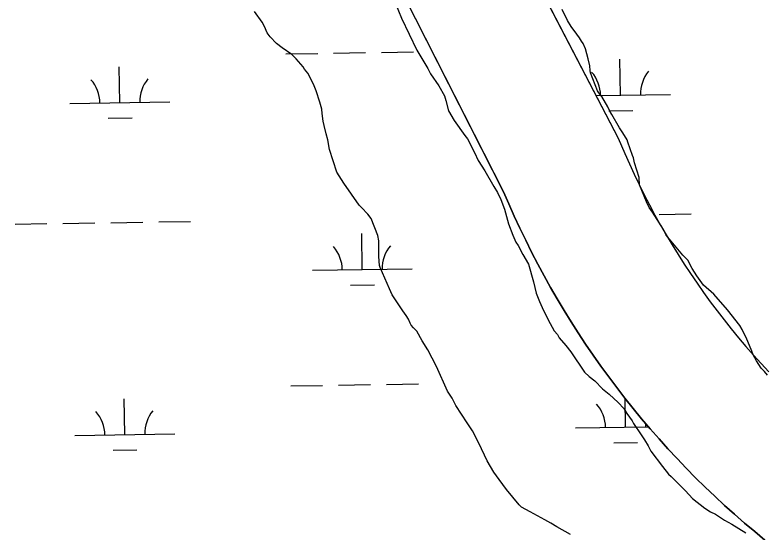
# Model space of a CAD drawing. Extents: x 3807117 to 3845308, y 337856 to 363736.
# Drawn here: x 3838152 to 3838906, y 344169 to 344688 of the extents above; entities that cross this region are included whole.
import ezdxf

# ---------------------------------------------------------------- set-up
doc = ezdxf.new("R2010")
doc.units = 0
for name, color, linetype in [('V-SITE-VEGE', 7, 'Continuous'), ('V-TOPO-SHOR', 7, 'Continuous'), ('V-WETL-SWMP', 7, 'Continuous')]:
    doc.layers.add(name, color=color, linetype=linetype)

msp = doc.modelspace()

# ---------------------------------------------------------------- linework, layer by layer
at = {"layer": 'V-SITE-VEGE'}
for p, q in [((3838533.31, 344699.35), (3838539.33, 344684.61)), ((3838399.68, 344680.71), (3838391.83, 344691.3)), ((3838539.33, 344684.61), (3838554.58, 344652.83)), ((3838401.99, 344676.56), (3838399.68, 344680.71)), ((3838404.76, 344670.12), (3838401.99, 344676.56)), ((3838407.53, 344665.97), (3838404.76, 344670.12)), ((3838414, 344659.53), (3838407.53, 344665.97)), ((3838419.53, 344654.93), (3838414, 344659.53)), ((3838429.22, 344648.49), (3838419.53, 344654.93)), ((3838433.84, 344643.89), (3838429.22, 344648.49)), ((3838554.58, 344652.83), (3838565.68, 344634.41)), ((3838440.77, 344636.07), (3838433.84, 344643.89)), ((3838442.15, 344633.76), (3838440.77, 344636.07)), ((3838445.39, 344629.62), (3838442.15, 344633.76)), ((3838565.68, 344634.41), (3838568.45, 344628.88)), ((3838450.93, 344618.56), (3838445.39, 344629.62)), ((3838568.45, 344628.88), (3838576.76, 344616.91)), ((3838453.71, 344612.11), (3838450.93, 344618.56)), ((3838576.76, 344616.91), (3838582.31, 344606.78)), ((3838457.41, 344600.6), (3838453.71, 344612.11)), ((3838459.27, 344593.69), (3838457.41, 344600.6)), ((3838582.31, 344606.78), (3838583.7, 344602.17)), ((3838583.7, 344602.17), (3838586.48, 344592.04)), ((3838459.74, 344589.08), (3838459.27, 344593.69)), ((3838460.67, 344581.71), (3838459.74, 344589.08)), ((3838586.48, 344592.04), (3838592.03, 344582.37)), ((3838461.6, 344577.1), (3838460.67, 344581.71)), ((3838592.03, 344582.37), (3838602.65, 344567.18)), ((3838463.91, 344568.81), (3838461.6, 344577.1)), ((3838465.31, 344562.82), (3838463.91, 344568.81)), ((3838467.16, 344553.14), (3838465.31, 344562.82)), ((3838602.65, 344567.18), (3838605.42, 344563.95)), ((3838605.42, 344563.95), (3838612.36, 344550.14)), ((3838474.57, 344530.57), (3838467.16, 344553.14)), ((3838612.36, 344550.14), (3838616.05, 344542.3)), ((3838616.05, 344542.3), (3838622.98, 344531.72)), ((3838481.5, 344519.52), (3838474.57, 344530.57)), ((3838622.98, 344531.72), (3838631.77, 344516.06)), ((3838496.75, 344497.42), (3838481.5, 344519.52)), ((3838631.77, 344516.06), (3838635.46, 344510.07)), ((3838635.46, 344510.07), (3838638.7, 344503.16)), ((3838638.7, 344503.16), (3838642.4, 344493.49)), ((3838499.06, 344495.11), (3838496.75, 344497.42)), ((3838505.52, 344488.21), (3838499.06, 344495.11)), ((3838508.75, 344484.07), (3838505.52, 344488.21)), ((3838642.4, 344493.49), (3838646.57, 344478.75)), ((3838515.69, 344467.03), (3838508.75, 344484.07)), ((3838646.57, 344478.75), (3838650.74, 344467.23)), ((3838516.62, 344461.49), (3838515.69, 344467.03)), ((3838650.74, 344467.23), (3838653.97, 344460.32)), ((3838516.65, 344445.83), (3838516.62, 344461.49)), ((3838653.97, 344460.32), (3838656.28, 344457.1)), ((3838656.28, 344457.1), (3838660.91, 344447.89)), ((3838517.12, 344437.07), (3838516.65, 344445.83)), ((3838660.91, 344447.89), (3838666.45, 344438.22)), ((3838518.04, 344434.77), (3838517.12, 344437.07)), ((3838527.29, 344413.58), (3838518.04, 344434.77)), ((3838666.45, 344438.22), (3838671.55, 344420.71)), ((3838671.55, 344420.71), (3838674.33, 344409.19)), ((3838530.07, 344407.59), (3838527.29, 344413.58)), ((3838540.7, 344391.48), (3838530.07, 344407.59)), ((3838674.33, 344409.19), (3838677.57, 344400.9)), ((3838677.57, 344400.9), (3838681.73, 344391.69)), ((3838543.93, 344386.87), (3838540.7, 344391.48)), ((3838681.73, 344391.69), (3838688.21, 344378.79)), ((3838546.24, 344383.19), (3838543.93, 344386.87)), ((3838548.09, 344379.04), (3838546.24, 344383.19)), ((3838549.01, 344377.2), (3838548.09, 344379.04)), ((3838551.32, 344374.44), (3838549.01, 344377.2)), ((3838554.55, 344371.22), (3838551.32, 344374.44)), ((3838688.21, 344378.79), (3838692.37, 344371.43)), ((3838560.1, 344361.54), (3838554.55, 344371.22)), ((3838692.37, 344371.43), (3838695.6, 344367.74)), ((3838695.6, 344367.74), (3838697.45, 344364.52)), ((3838565.65, 344352.34), (3838560.1, 344361.54)), ((3838697.45, 344364.52), (3838703.91, 344356.7)), ((3838574.43, 344335.76), (3838565.65, 344352.34)), ((3838703.91, 344356.7), (3838708.99, 344350.25)), ((3838708.99, 344350.25), (3838722.85, 344329.99)), ((3838585.53, 344310.88), (3838574.43, 344335.76)), ((3838722.85, 344329.99), (3838727.46, 344325.85)), ((3838727.46, 344325.85), (3838733, 344321.25)), ((3838733, 344321.25), (3838740.85, 344313.43)), ((3838590.15, 344303.98), (3838585.53, 344310.88)), ((3838740.85, 344313.43), (3838747.31, 344307.91)), ((3838747.31, 344307.91), (3838756.54, 344299.62)), ((3838593.85, 344296.61), (3838590.15, 344303.98)), ((3838756.54, 344299.62), (3838762.08, 344293.64)), ((3838604.94, 344279.11), (3838593.85, 344296.61)), ((3838762.08, 344293.64), (3838765.32, 344288.57)), ((3838765.32, 344288.57), (3838770.4, 344281.21)), ((3838610.48, 344271.28), (3838604.94, 344279.11)), ((3838770.4, 344281.21), (3838771.78, 344278.45)), ((3838771.78, 344278.45), (3838779.64, 344267.4)), ((3838616.95, 344258.85), (3838610.48, 344271.28)), ((3838779.64, 344267.4), (3838782.87, 344262.33)), ((3838782.87, 344262.33), (3838786.57, 344256.35)), ((3838625.27, 344241.35), (3838616.95, 344258.85)), ((3838786.57, 344256.35), (3838789.34, 344250.82)), ((3838789.34, 344250.82), (3838800.89, 344235.62)), ((3838631.74, 344229.84), (3838625.27, 344241.35)), ((3838800.89, 344235.62), (3838806.89, 344227.8)), ((3838637.28, 344222.47), (3838631.74, 344229.84)), ((3838806.89, 344227.8), (3838809.66, 344225.5)), ((3838809.66, 344225.5), (3838823.97, 344211.23)), ((3838644.67, 344212.34), (3838637.28, 344222.47)), ((3838657.14, 344197.15), (3838644.67, 344212.34)), ((3838823.97, 344211.23), (3838830.9, 344203.41)), ((3838830.9, 344203.41), (3838843.35, 344193.75)), ((3838659.45, 344194.85), (3838657.14, 344197.15)), ((3838668.21, 344190.25), (3838659.45, 344194.85)), ((3838843.35, 344193.75), (3838848.89, 344190.07)), ((3838682.98, 344181.98), (3838668.21, 344190.25)), ((3838848.89, 344190.07), (3838853.96, 344187.77)), ((3838853.96, 344187.77), (3838863.19, 344181.79)), ((3838688.97, 344178.76), (3838682.98, 344181.98)), ((3838694.97, 344175.08), (3838688.97, 344178.76)), ((3838863.19, 344181.79), (3838870.57, 344177.66)), ((3838708.81, 344167.27), (3838694.97, 344175.08)), ((3838870.57, 344177.66), (3838884.41, 344168.92))]:
    msp.add_line(p, q, dxfattribs=at)
for points in [[(3838801.91, 344472.99), (3838790.82, 344490.49), (3838787.58, 344495.1), (3838784.81, 344500.62), (3838777.87, 344517.67), (3838777.4, 344525.04), (3838772.77, 344539.78), (3838771.84, 344544.85), (3838770.91, 344547.15), (3838766.28, 344560.51), (3838765.36, 344562.82), (3838761.2, 344569.72), (3838757.96, 344574.79), (3838750.11, 344588.14), (3838747.8, 344592.29), (3838745.95, 344595.97), (3838739.94, 344606.1), (3838737.17, 344609.79), (3838735.78, 344612.09), (3838728.84, 344630.05), (3838728.38, 344632.36), (3838727.91, 344636.96), (3838726.52, 344643.88), (3838723.73, 344654.01), (3838721.42, 344659.54), (3838719.58, 344661.84), (3838717.73, 344665.06), (3838714.96, 344668.75), (3838709.41, 344676.57), (3838705.72, 344682.56), (3838700.17, 344693.61)], [(3838906.29, 344327.05), (3838903.06, 344330.73), (3838899.83, 344333.95), (3838895.21, 344341.32), (3838891.98, 344346.84), (3838889.66, 344352.83), (3838885.5, 344362.97), (3838880.87, 344372.64), (3838878.56, 344376.78), (3838866.1, 344392.43), (3838852.24, 344408.08), (3838842.09, 344417.29), (3838835.16, 344426.49), (3838830.54, 344433.86), (3838826.38, 344442.15), (3838821.3, 344447.21), (3838804.68, 344467.47), (3838801.91, 344472.99)]]:
    msp.add_lwpolyline(points, dxfattribs=at)
at = {"layer": 'V-TOPO-SHOR'}
for points in [[(3838467.1, 345120.17), (3838756.48, 344564.53), (3838763.02, 344549.21), (3838767.68, 344538.73), (3838772.5, 344528.33), (3838777.47, 344518.01), (3838782.6, 344507.76), (3838787.88, 344497.58), (3838793.31, 344487.49), (3838798.9, 344477.48), (3838804.63, 344467.55), (3838810.51, 344457.71), (3838816.53, 344447.96), (3838822.71, 344438.3), (3838829.03, 344428.74), (3838835.49, 344419.27), (3838842.09, 344409.9), (3838848.83, 344400.63), (3838855.71, 344391.46), (3838862.73, 344382.4), (3838869.88, 344373.43), (3838877.16, 344364.59), (3838884.58, 344355.85), (3838892.13, 344347.22), (3838899.8, 344338.7), (3838907.6, 344330.31)], [(3838415.72, 344954.94), (3838641.68, 344510.87), (3838646.93, 344498.58), (3838652.36, 344486.37), (3838657.98, 344474.25), (3838663.78, 344462.21), (3838669.75, 344450.26), (3838675.91, 344438.4), (3838682.24, 344426.63), (3838688.75, 344414.97), (3838695.43, 344403.39), (3838702.29, 344391.92), (3838709.31, 344380.56), (3838716.51, 344369.3), (3838723.87, 344358.15), (3838731.41, 344347.11), (3838739.1, 344336.19), (3838746.96, 344325.38), (3838754.98, 344314.69), (3838763.16, 344304.13), (3838771.49, 344293.68), (3838779.98, 344283.37), (3838788.63, 344273.18), (3838797.43, 344263.12), (3838806.38, 344253.2), (3838815.47, 344243.41), (3838824.71, 344233.76), (3838834.1, 344224.24), (3838843.62, 344214.88), (3838853.29, 344205.65), (3838863.09, 344196.57), (3838873.03, 344187.64), (3838883.1, 344178.85), (3838893.3, 344170.23), (3838903.63, 344161.75)]]:
    msp.add_lwpolyline(points, dxfattribs=at)
at = {"layer": 'V-WETL-SWMP'}
for p, q in [((3838467.1, 345120.17), (3838756.48, 344564.53)), ((3838641.68, 344510.87), (3838415.72, 344954.94)), ((3838423.28, 344648.99), (3838455.28, 344649.47)), ((3838471.28, 344649.71), (3838503.27, 344650.19)), ((3838519.27, 344650.43), (3838551.27, 344650.91)), ((3838758.78, 344607.58), (3838758.24, 344643.58)), ((3838256.93, 344600.06), (3838256.39, 344636.06)), ((3838734.24, 344607.21), (3838808.78, 344608.33)), ((3838206.94, 344599.31), (3838306.93, 344600.81)), ((3838747.02, 344591.97), (3838771.01, 344592.33)), ((3838245.16, 344584.45), (3838269.16, 344584.81)), ((3838756.48, 344564.53), (3838763.02, 344549.21)), ((3838763.02, 344549.21), (3838767.68, 344538.74)), ((3838767.68, 344538.74), (3838772.5, 344528.33)), ((3838772.5, 344528.33), (3838777.47, 344518.01)), ((3838777.47, 344518.01), (3838782.6, 344507.76)), ((3838646.93, 344498.58), (3838641.68, 344510.87)), ((3838782.6, 344507.76), (3838787.88, 344497.58)), ((3838652.37, 344486.38), (3838646.93, 344498.58)), ((3838787.88, 344497.58), (3838793.31, 344487.49)), ((3838793.31, 344487.49), (3838798.89, 344477.48)), ((3838797.73, 344488.08), (3838829.73, 344488.56)), ((3838247.89, 344479.84), (3838279.88, 344480.32)), ((3838295.88, 344480.56), (3838327.88, 344481.04)), ((3838657.98, 344474.25), (3838652.37, 344486.38)), ((3838151.9, 344478.41), (3838183.9, 344478.88)), ((3838199.89, 344479.12), (3838231.89, 344479.6)), ((3838663.78, 344462.21), (3838657.98, 344474.25)), ((3838798.89, 344477.48), (3838804.63, 344467.55)), ((3838499.94, 344432.87), (3838499.4, 344468.87)), ((3838804.63, 344467.55), (3838810.51, 344457.71)), ((3838669.75, 344450.26), (3838663.78, 344462.21)), ((3838810.51, 344457.71), (3838816.53, 344447.96)), ((3838675.91, 344438.4), (3838669.75, 344450.26)), ((3838816.53, 344447.96), (3838822.71, 344438.3)), ((3838682.24, 344426.63), (3838675.91, 344438.4)), ((3838822.71, 344438.3), (3838829.03, 344428.74)), ((3838449.94, 344432.12), (3838549.93, 344433.62)), ((3838829.03, 344428.74), (3838835.49, 344419.27)), ((3838688.75, 344414.96), (3838682.24, 344426.63)), ((3838488.17, 344417.26), (3838512.17, 344417.62)), ((3838695.43, 344403.39), (3838688.75, 344414.96)), ((3838835.49, 344419.27), (3838842.09, 344409.9)), ((3838842.09, 344409.9), (3838848.83, 344400.63)), ((3838702.29, 344391.92), (3838695.43, 344403.39)), ((3838848.83, 344400.63), (3838855.71, 344391.46)), ((3838709.32, 344380.56), (3838702.29, 344391.92)), ((3838855.71, 344391.46), (3838862.73, 344382.4)), ((3838862.73, 344382.4), (3838869.88, 344373.43)), ((3838716.51, 344369.3), (3838709.32, 344380.56)), ((3838723.88, 344358.15), (3838716.51, 344369.3)), ((3838869.88, 344373.43), (3838877.16, 344364.59)), ((3838877.16, 344364.59), (3838884.58, 344355.85)), ((3838731.41, 344347.11), (3838723.88, 344358.15)), ((3838884.58, 344355.85), (3838892.13, 344347.22)), ((3838739.1, 344336.19), (3838731.41, 344347.11)), ((3838892.13, 344347.22), (3838899.8, 344338.7)), ((3838899.8, 344338.7), (3838907.6, 344330.31)), ((3838746.96, 344325.38), (3838739.1, 344336.19)), ((3838754.98, 344314.69), (3838746.96, 344325.38)), ((3838428.27, 344316.35), (3838460.26, 344316.83)), ((3838476.26, 344317.07), (3838508.26, 344317.55)), ((3838524.25, 344317.79), (3838556.25, 344318.27)), ((3838763.16, 344304.13), (3838754.98, 344314.69)), ((3838261.92, 344267.43), (3838261.38, 344303.42)), ((3838771.49, 344293.68), (3838763.16, 344304.13)), ((3838763.77, 344274.94), (3838763.33, 344303.91)), ((3838779.99, 344283.37), (3838771.49, 344293.68)), ((3838788.63, 344273.18), (3838779.99, 344283.37)), ((3838713.77, 344274.2), (3838786.84, 344275.29)), ((3838797.43, 344263.12), (3838788.63, 344273.18)), ((3838211.92, 344266.68), (3838311.91, 344268.17)), ((3838806.38, 344253.2), (3838797.43, 344263.12)), ((3838752, 344259.34), (3838776, 344259.7)), ((3838250.15, 344251.82), (3838274.15, 344252.18)), ((3838815.47, 344243.41), (3838806.38, 344253.2)), ((3838824.71, 344233.76), (3838815.47, 344243.41)), ((3838834.1, 344224.25), (3838824.71, 344233.76)), ((3838843.63, 344214.88), (3838834.1, 344224.25)), ((3838853.29, 344205.65), (3838843.63, 344214.88)), ((3838863.09, 344196.57), (3838853.29, 344205.65)), ((3838873.03, 344187.64), (3838863.09, 344196.57)), ((3838883.1, 344178.86), (3838873.03, 344187.64)), ((3838893.3, 344170.23), (3838883.1, 344178.86)), ((3838903.63, 344161.75), (3838893.3, 344170.23))]:
    msp.add_line(p, q, dxfattribs=at)
for centre, start, end in [((3838703.54, 344607.23), 0.08653, 41.63019), ((3838814.01, 344608.88), 140.08653, 181.63019), ((3838201.69, 344599.71), 0.08653, 41.63019), ((3838312.16, 344601.37), 140.08653, 181.63019), ((3838444.69, 344432.52), 0.08653, 41.63019), ((3838555.17, 344434.17), 140.08653, 181.63019), ((3838708.52, 344274.59), 0.08653, 41.63019), ((3838206.67, 344267.07), 0.08653, 41.63019), ((3838317.15, 344268.73), 140.08653, 181.63019), ((3838819, 344276.25), 175.81344, 181.63019)]:
    msp.add_arc(centre, 35.25, start, end, dxfattribs=at)

doc.saveas('drawing.dxf')
